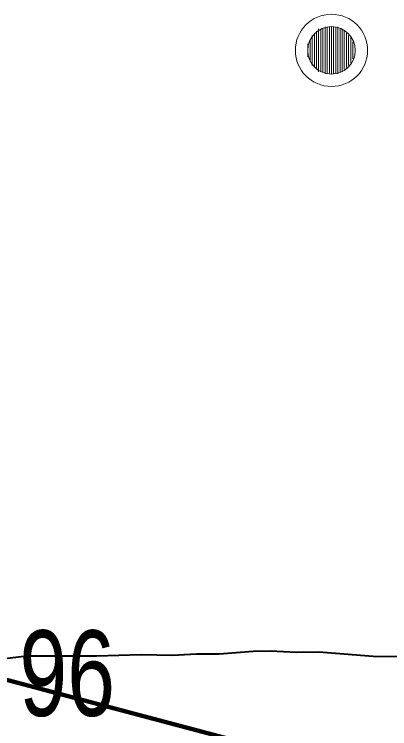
# Model space of a CAD drawing. Extents: x 553962 to 842807, y 8883888 to 9032388.
# Drawn here: x 735347 to 737100, y 8960838 to 8964177 of the extents above; entities that cross this region are included whole.
import ezdxf

# ---------------------------------------------------------------- set-up
doc = ezdxf.new("R2010")
doc.units = 0
doc.header["$LTSCALE"] = 160
for name, color, linetype, lineweight in [('15', 7, 'Continuous', 25), ('27', 7, 'Continuous', 90), ('33', 7, 'Continuous', 13)]:
    doc.layers.add(name, color=color, linetype=linetype, lineweight=lineweight)

msp = doc.modelspace()

# ---------------------------------------------------------------- linework, layer by layer
at = {"layer": '15', "lineweight": 40}
for points in [[(735620.8, 8961178.7), (735731.5, 8961178.7), (735939.1, 8961184.7), (736086.4, 8961182.8), (736197.1, 8961189.1), (736304, 8961187.6), (736462.5, 8961200.2), (736543.4, 8961202.1), (736665.1, 8961195.8), (736768.2, 8961197.3), (737022.4, 8961176.7), (737121.8, 8961176.5), (737224.9, 8961184.4), (737328.1, 8961184.8), (737486.6, 8961197.6), (738285.5, 8961221)], [(734025.2, 8961072.3), (734102.4, 8961075.4), (734319.4, 8961091.8), (734386.9, 8961089), (734610.5, 8961116.1), (735000.8, 8961131.4), (735406.2, 8961178.8), (735620.8, 8961178.7)]]:
    msp.add_lwpolyline(points, dxfattribs=at)
at = {"layer": '27'}
msp.add_line((739632.7, 8959921), (727062.8, 8963254.1), dxfattribs=at)
at = {"layer": '33'}
for p, q in [((736768, 8964108), (736768, 8963908)), ((736778, 8964108), (736778, 8963908)), ((736788, 8964108), (736788, 8963908)), ((736798, 8964118), (736798, 8963898)), ((736808, 8964118), (736808, 8963898)), ((736818, 8964118), (736818, 8963898)), ((736828, 8964118), (736828, 8963898)), ((736838, 8964118), (736838, 8963898)), ((736848, 8964118), (736848, 8963898)), ((736858, 8964118), (736858, 8963898)), ((736868, 8964108), (736868, 8963908)), ((736878, 8964108), (736878, 8963908)), ((736738, 8964078), (736738, 8963938)), ((736748, 8964088), (736748, 8963928)), ((736758, 8964098), (736758, 8963918)), ((736888, 8964098), (736888, 8963918)), ((736898, 8964088), (736898, 8963928)), ((736908, 8964078), (736908, 8963938)), ((736918, 8964068), (736918, 8963948)), ((736718, 8964038), (736718, 8963978)), ((736728, 8964058), (736728, 8963958)), ((736928, 8964048), (736928, 8963968))]:
    msp.add_line(p, q, dxfattribs=at)
for radius in [168.7, 111]:
    msp.add_circle((736828, 8964008), radius, dxfattribs=at)

# ---------------------------------------------------------------- texts
at = {"layer": '33', "width": 0.75}
msp.add_text('96', height=400, dxfattribs=at).set_placement((735371.2, 8960898.1))

doc.saveas('drawing.dxf')
